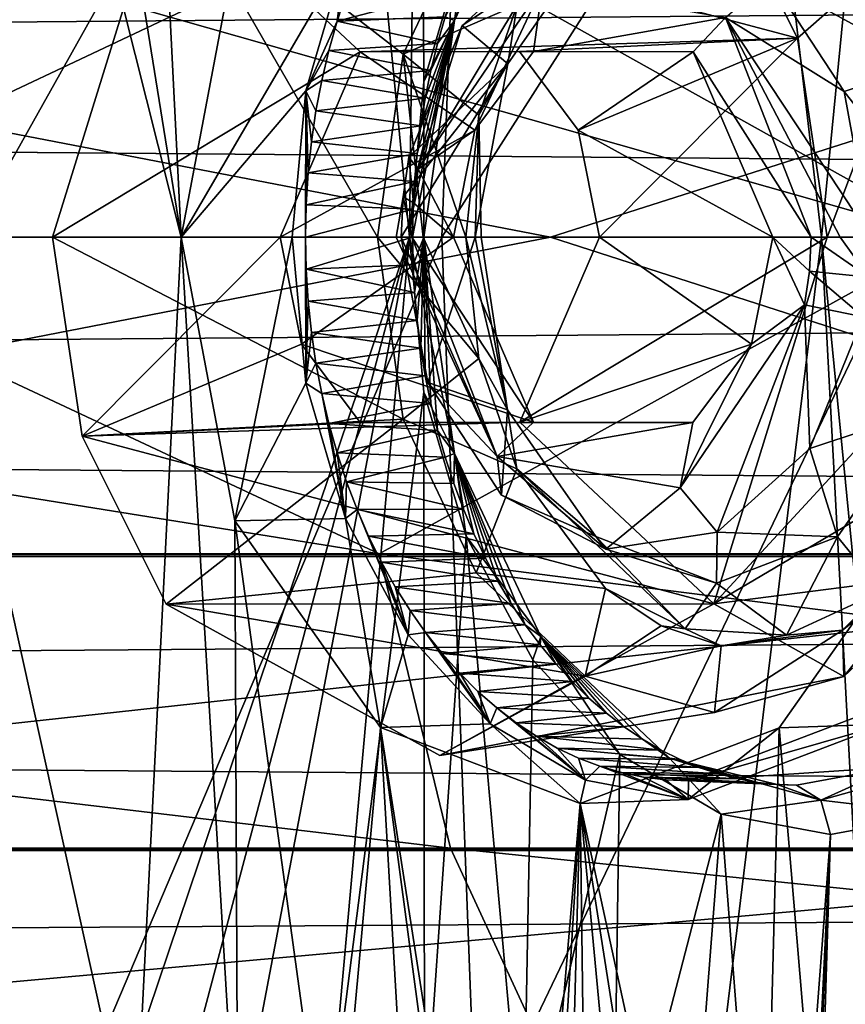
# Model space of a CAD drawing. Header units: metres. Extents: x -150 to 307, y -550 to 84.
# Tile 969 of 1056: x 224.29 to 229.39, y -4.73 to 1.34. Entities that reach past the tile are written whole.
import ezdxf

# ---------------------------------------------------------------- set-up
doc = ezdxf.new("R2010")
doc.units = ezdxf.units.M
doc.layers.add('solid_26006363', color=7, linetype='CONTINUOUS')

msp = doc.modelspace()

# ---------------------------------------------------------------- linework, layer by layer
at = {"layer": 'solid_26006363'}
for points in [[(229.17627, 9.082661, 939.973816), (245.857986, 10.989752, 949.544861), (246.654556, 0, 950.254578)], [(213.810257, 4.600105, 929.285156), (229.17627, 9.082661, 939.973816), (229.99118, 0.000344, 940.69989)], [(229.17627, 9.082661, 939.973816), (246.654556, 0, 950.254578), (229.99118, 0.000344, 940.69989)], [(224.230286, 7.337055, 898.854004), (225.077255, 6.160819, 899.602905), (223.259796, -0.000018, 897.762634)], [(229.914749, 6.914119, 913.89032), (228.546295, 5.90856, 912.357605), (229.238007, 0, 912.97998)], [(229.914856, -6.909317, 913.890198), (229.914749, 6.914119, 913.89032), (229.238007, 0, 912.97998)], [(224.238312, 6.264378, 938.46405), (223.972641, -0.000015, 938.350342), (227.108017, 5.591519, 940.504272)], [(223.722183, 6.209032, 901.49292), (223.733307, -0.000007, 901.369812), (225.28804, -0.000015, 902.874573)], [(224.344742, 5.8518, 902.07666), (223.722183, 6.209032, 901.49292), (225.28804, -0.000015, 902.874573)], [(225.077255, 6.160819, 899.602905), (226.152863, 5.593575, 900.614197), (223.259796, -0.000018, 897.762634)], [(229.515717, 6.044899, 911.202515), (230.240738, 0, 911.854553), (228.546295, 5.90856, 912.357605)], [(228.546295, 5.90856, 912.357605), (230.240738, 0, 911.854553), (229.238007, 0, 912.97998)], [(225.000305, 5.73154, 902.708008), (224.344742, 5.8518, 902.07666), (225.28804, -0.000015, 902.874573)], [(225.000305, 5.73154, 902.708008), (225.28804, -0.000015, 902.874573), (225.619446, 1.750922, 903.210388)], [(226.152863, 5.593575, 900.614197), (226.695984, -0.000042, 901.034546), (223.259796, -0.000018, 897.762634)], [(223.972641, -0.000015, 938.350342), (226.896927, -0.000014, 940.41864), (227.108017, 5.591519, 940.504272)], [(226.152863, 5.593575, 900.614197), (226.760483, 5.565381, 901.204346), (226.695984, -0.000042, 901.034546)], [(227.108017, 5.591519, 940.504272), (226.896927, -0.000014, 940.41864), (229.988724, 4.851547, 942.504456)], [(226.760483, 5.565381, 901.204346), (226.785721, 0.957894, 901.125366), (226.695984, -0.000042, 901.034546)], [(226.760483, 5.565381, 901.204346), (227.045792, 1.84663, 901.38855), (226.785721, 0.957894, 901.125366)], [(226.896927, -0.000014, 940.41864), (229.785004, -0.000012, 942.414307), (229.988724, 4.851547, 942.504456)], [(213.810257, 4.600105, 929.285156), (229.99118, 0.000344, 940.69989), (214.22731, 0.000173, 929.656738)], [(226.973328, 1.335431, 901.416992), (227.045792, 1.84663, 901.38855), (227.457581, 2.60817, 901.805359)], [(227.50563, 2.464971, 901.959595), (226.973328, 1.335431, 901.416992), (227.457581, 2.60817, 901.805359)], [(226.915985, 1.359338, 901.648071), (226.973328, 1.335431, 901.416992), (227.50563, 2.464971, 901.959595)], [(226.391266, 1.14332, 905.863953), (225.194397, 2.262602, 904.797607), (224.494659, 0, 904.174133)], [(226.498383, 0, 902.350891), (224.494659, 0, 904.174133), (225.194397, 2.262602, 904.797607)], [(229.090118, 1.227835, 908.268555), (228.571991, 2.264329, 907.806946), (225.194397, 2.262602, 904.797607)], [(226.391266, 1.14332, 905.863953), (229.090118, 1.227835, 908.268555), (225.194397, 2.262602, 904.797607)], [(226.65831, 1.127387, 902.510071), (226.498383, 0, 902.350891), (225.194397, 2.262602, 904.797607)], [(227.10907, 2.075462, 902.958679), (226.65831, 1.127387, 902.510071), (225.194397, 2.262602, 904.797607)], [(230.053757, 2.072492, 905.892517), (228.571991, 2.264329, 907.806946), (229.090118, 1.227835, 908.268555)], [(227.360672, 1.4336, 902.678162), (226.65831, 1.127387, 902.510071), (227.10907, 2.075462, 902.958679)], [(230.053757, 2.072492, 905.892517), (229.090118, 1.227835, 908.268555), (229.27301, 0, 908.431519)], [(230.053757, 2.072492, 905.892517), (229.27301, 0, 908.431519), (230.661591, 0, 906.499084)], [(51.326496, 1.972128, 672.819702), (286.751587, 0, -98.190849), (51.055336, 0, 672.736816)], [(51.326496, 1.972128, 672.819702), (287.022736, 1.972128, -98.107941), (286.751587, 0, -98.190849)], [(64.172447, 1.972128, 676.747131), (64.443604, 0, 676.830017), (299.873505, 1.954857, -94.17907)], [(64.443604, 0, 676.830017), (300.139832, 0, -94.097641), (299.873505, 1.954857, -94.17907)], [(217.42778, 1.954857, -281.474823), (227.565887, 0, -276.501038), (210.262085, 0, -284.97406)], [(211.64624, 1.972128, -269.344177), (222.338913, 0, -263.353485), (226.512878, 1.972128, -261.144348)], [(217.42778, 1.954857, -281.474823), (233.68869, 1.954857, -272.505981), (227.565887, 0, -276.501038)], [(226.512878, 1.972128, -261.144348), (222.338913, 0, -263.353485), (230.041199, 0, -258.500671)], [(226.512878, 1.972128, -261.144348), (230.041199, 0, -258.500671), (237.419113, 0, -253.167572)], [(226.512878, 1.972128, -261.144348), (237.419113, 0, -253.167572), (240.305222, 1.972128, -251.243607)], [(233.68869, 1.954857, -272.505981), (243.701553, 0, -265.97229), (227.565887, 0, -276.501038)], [(226.973328, 1.335431, 901.416992), (226.785721, 0.957894, 901.125366), (227.045792, 1.84663, 901.38855)], [(227.021011, 1.304842, 903.965942), (227.302719, 1.06904, 902.972046), (227.848297, 1.850123, 903.535278)], [(227.593353, 1.821631, 904.475891), (227.021011, 1.304842, 903.965942), (227.848297, 1.850123, 903.535278)], [(227.848297, 1.850123, 903.535278), (227.302719, 1.06904, 902.972046), (227.360672, 1.4336, 902.678162)], [(228.923172, 1.592131, 905.660706), (229.338287, 1.848168, 905.075684), (229.881805, 1.066027, 905.638672)], [(229.881805, 1.066027, 905.638672), (229.338287, 1.848168, 905.075684), (229.951416, 1.845834, 905.30249)], [(226.750549, 0.41823, 904.030823), (227.021011, 1.304842, 903.965942), (227.593353, 1.821631, 904.475891)], [(226.750549, 0.41823, 904.030823), (227.593353, 1.821631, 904.475891), (227.517044, 1.548474, 904.713745)], [(226.301727, 1.73765, 902.478638), (225.619446, 1.750922, 903.210388), (225.28804, -0.000015, 902.874573)], [(226.301727, 1.73765, 902.478638), (225.28804, -0.000015, 902.874573), (226.057114, 0.90134, 902.230896)], [(226.301727, 1.73765, 902.478638), (226.057114, 0.90134, 902.230896), (226.249573, 1.332511, 902.423035)], [(226.301727, 1.73765, 902.478638), (226.249573, 1.332511, 902.423035), (226.307877, 1.509841, 902.482117)], [(228.645996, 1.353939, 905.719604), (228.923172, 1.592131, 905.660706), (229.379013, 0.897899, 906.066833)], [(229.379013, 0.897899, 906.066833), (228.923172, 1.592131, 905.660706), (229.881805, 1.066027, 905.638672)], [(226.249573, 1.332511, 902.423035), (226.915985, 1.359338, 901.648071), (226.969315, 1.521031, 901.702637)], [(226.249573, 1.332511, 902.423035), (226.969315, 1.521031, 901.702637), (226.307877, 1.509841, 902.482117)], [(227.099854, 0.660108, 904.342041), (226.750549, 0.41823, 904.030823), (227.517044, 1.548474, 904.713745)], [(227.46167, 1.144021, 904.664429), (227.099854, 0.660108, 904.342041), (227.517044, 1.548474, 904.713745)], [(227.46167, 1.144021, 904.664429), (227.517044, 1.548474, 904.713745), (228.645996, 1.353939, 905.719604)], [(227.360672, 1.4336, 902.678162), (227.124374, 0.751344, 902.438965), (226.65831, 1.127387, 902.510071)], [(227.302719, 1.06904, 902.972046), (227.124374, 0.751344, 902.438965), (227.360672, 1.4336, 902.678162)], [(226.249573, 1.332511, 902.423035), (226.868851, 1.194365, 901.599792), (226.915985, 1.359338, 901.648071)], [(226.915985, 1.359338, 901.648071), (226.868851, 1.194365, 901.599792), (226.973328, 1.335431, 901.416992)], [(228.445892, 1.14332, 905.541321), (227.46167, 1.144021, 904.664429), (228.645996, 1.353939, 905.719604)], [(228.445892, 1.14332, 905.541321), (228.645996, 1.353939, 905.719604), (229.173935, 0, 906.190002)], [(228.645996, 1.353939, 905.719604), (229.379013, 0.897899, 906.066833), (229.543381, 0, 906.213257)], [(228.645996, 1.353939, 905.719604), (229.543381, 0, 906.213257), (229.354645, 0, 906.265442)], [(228.645996, 1.353939, 905.719604), (229.354645, 0, 906.265442), (229.173935, 0, 906.190002)], [(226.057114, 0.90134, 902.230896), (226.19838, 1.150334, 902.371155), (226.249573, 1.332511, 902.423035)], [(226.19838, 1.150334, 902.371155), (226.868851, 1.194365, 901.599792), (226.249573, 1.332511, 902.423035)], [(227.021011, 1.304842, 903.965942), (226.692062, 0.492081, 903.672852), (227.302719, 1.06904, 902.972046)], [(226.750549, 0.41823, 904.030823), (226.692062, 0.492081, 903.672852), (227.021011, 1.304842, 903.965942)], [(226.715942, 0.000003, 901.443176), (226.785782, 0.000001, 901.225098), (226.973328, 1.335431, 901.416992)], [(226.718872, 0.171531, 901.446289), (226.715942, 0.000003, 901.443176), (226.973328, 1.335431, 901.416992)], [(226.72818, 0.343515, 901.455811), (226.718872, 0.171531, 901.446289), (226.973328, 1.335431, 901.416992)], [(226.743698, 0.515496, 901.47168), (226.72818, 0.343515, 901.455811), (226.973328, 1.335431, 901.416992)], [(226.765472, 0.687007, 901.494019), (226.743698, 0.515496, 901.47168), (226.973328, 1.335431, 901.416992)], [(226.793564, 0.857568, 901.522766), (226.765472, 0.687007, 901.494019), (226.973328, 1.335431, 901.416992)], [(226.973328, 1.335431, 901.416992), (226.785782, 0.000001, 901.225098), (226.785721, 0.957894, 901.125366)], [(226.828018, 1.026856, 901.558044), (226.793564, 0.857568, 901.522766), (226.973328, 1.335431, 901.416992)], [(226.868851, 1.194365, 901.599792), (226.828018, 1.026856, 901.558044), (226.973328, 1.335431, 901.416992)], [(226.391266, 1.14332, 905.863953), (227.375504, 1.144021, 906.740906), (229.090118, 1.227835, 908.268555)], [(227.375504, 1.144021, 906.740906), (227.73732, 0.660108, 907.063232), (229.090118, 1.227835, 908.268555)], [(227.73732, 0.660108, 907.063232), (227.8694, 0, 907.180908), (229.090118, 1.227835, 908.268555)], [(227.8694, 0, 907.180908), (229.27301, 0, 908.431519), (229.090118, 1.227835, 908.268555)], [(226.19838, 1.150334, 902.371155), (226.828018, 1.026856, 901.558044), (226.868851, 1.194365, 901.599792)], [(225.89827, 0, 905.424744), (226.391266, 1.14332, 905.863953), (224.494659, 0, 904.174133)], [(227.099854, 0.660108, 904.342041), (226.391266, 1.14332, 905.863953), (225.89827, 0, 905.424744)], [(226.057114, 0.90134, 902.230896), (226.154831, 0.965034, 902.327087), (226.19838, 1.150334, 902.371155)], [(226.154831, 0.965034, 902.327087), (226.828018, 1.026856, 901.558044), (226.19838, 1.150334, 902.371155)], [(227.46167, 1.144021, 904.664429), (227.375504, 1.144021, 906.740906), (226.391266, 1.14332, 905.863953)], [(227.46167, 1.144021, 904.664429), (226.391266, 1.14332, 905.863953), (227.099854, 0.660108, 904.342041)], [(226.78009, 0, 902.246948), (226.498383, 0, 902.350891), (226.65831, 1.127387, 902.510071)], [(227.043716, 0, 902.357361), (226.78009, 0, 902.246948), (226.65831, 1.127387, 902.510071)], [(227.124374, 0.751344, 902.438965), (227.043716, 0, 902.357361), (226.65831, 1.127387, 902.510071)], [(228.445892, 1.14332, 905.541321), (227.73732, 0.660108, 907.063232), (227.375504, 1.144021, 906.740906)], [(228.445892, 1.14332, 905.541321), (227.375504, 1.144021, 906.740906), (227.46167, 1.144021, 904.664429)], [(228.938889, 0, 905.980591), (227.73732, 0.660108, 907.063232), (228.445892, 1.14332, 905.541321)], [(228.938889, 0, 905.980591), (228.445892, 1.14332, 905.541321), (229.173935, 0, 906.190002)], [(226.644714, 0, 903.630676), (227.10257, 0, 902.765503), (227.302719, 1.06904, 902.972046)], [(226.656601, 0.248075, 903.641235), (226.644714, 0, 903.630676), (227.302719, 1.06904, 902.972046)], [(226.692062, 0.492081, 903.672852), (226.656601, 0.248075, 903.641235), (227.302719, 1.06904, 902.972046)], [(227.302719, 1.06904, 902.972046), (227.10257, 0, 902.765503), (227.124374, 0.751344, 902.438965)], [(229.379013, 0.897899, 906.066833), (229.881805, 1.066027, 905.638672), (230.080307, 0, 905.844421)], [(226.154831, 0.965034, 902.327087), (226.793564, 0.857568, 901.522766), (226.828018, 1.026856, 901.558044)], [(226.057114, 0.90134, 902.230896), (226.1194, 0.777981, 902.291199), (226.154831, 0.965034, 902.327087)], [(226.1194, 0.777981, 902.291199), (226.793564, 0.857568, 901.522766), (226.154831, 0.965034, 902.327087)], [(226.785782, 0.000001, 901.225098), (226.695984, -0.000042, 901.034546), (226.785721, 0.957894, 901.125366)], [(226.057114, 0.90134, 902.230896), (225.28804, -0.000015, 902.874573), (225.972717, 0, 902.145447)], [(226.057114, 0.90134, 902.230896), (225.972717, 0, 902.145447), (226.054535, 0.000001, 902.225525)], [(226.057114, 0.90134, 902.230896), (226.054535, 0.000001, 902.225525), (226.059265, 0.199112, 902.230286)], [(226.057114, 0.90134, 902.230896), (226.091705, 0.588113, 902.263184), (226.1194, 0.777981, 902.291199)], [(226.057114, 0.90134, 902.230896), (226.071671, 0.395153, 902.242859), (226.091705, 0.588113, 902.263184)], [(226.057114, 0.90134, 902.230896), (226.059265, 0.199112, 902.230286), (226.071671, 0.395153, 902.242859)], [(226.1194, 0.777981, 902.291199), (226.765472, 0.687007, 901.494019), (226.793564, 0.857568, 901.522766)], [(229.543381, 0, 906.213257), (229.379013, 0.897899, 906.066833), (230.080307, 0, 905.844421)], [(226.091705, 0.588113, 902.263184), (226.765472, 0.687007, 901.494019), (226.1194, 0.777981, 902.291199)], [(227.138901, 0, 902.546997), (227.043716, 0, 902.357361), (227.124374, 0.751344, 902.438965)], [(227.138901, 0, 902.546997), (227.124374, 0.751344, 902.438965), (227.10257, 0, 902.765503)], [(226.091705, 0.588113, 902.263184), (226.743698, 0.515496, 901.47168), (226.765472, 0.687007, 901.494019)], [(227.099854, 0.660108, 904.342041), (225.89827, 0, 905.424744), (226.967758, 0, 904.224365)], [(227.099854, 0.660108, 904.342041), (226.967758, 0, 904.224365), (226.750549, 0.41823, 904.030823)], [(228.938889, 0, 905.980591), (227.8694, 0, 907.180908), (227.73732, 0.660108, 907.063232)], [(226.071671, 0.395153, 902.242859), (226.743698, 0.515496, 901.47168), (226.091705, 0.588113, 902.263184)], [(226.071671, 0.395153, 902.242859), (226.72818, 0.343515, 901.455811), (226.743698, 0.515496, 901.47168)], [(226.720413, 0.210844, 904.003967), (226.656601, 0.248075, 903.641235), (226.692062, 0.492081, 903.672852)], [(226.720413, 0.210844, 904.003967), (226.692062, 0.492081, 903.672852), (226.750549, 0.41823, 904.030823)], [(226.059265, 0.199112, 902.230286), (226.72818, 0.343515, 901.455811), (226.071671, 0.395153, 902.242859)], [(226.967758, 0, 904.224365), (226.720413, 0.210844, 904.003967), (226.750549, 0.41823, 904.030823)], [(226.059265, 0.199112, 902.230286), (226.718872, 0.171531, 901.446289), (226.72818, 0.343515, 901.455811)], [(226.614624, 0, 903.824158), (226.644714, 0, 903.630676), (226.656601, 0.248075, 903.641235)], [(226.614624, 0, 903.824158), (226.656601, 0.248075, 903.641235), (226.710312, 0, 903.994995)], [(226.720413, 0.210844, 904.003967), (226.710312, 0, 903.994995), (226.656601, 0.248075, 903.641235)], [(226.059265, 0.199112, 902.230286), (226.054535, 0.000001, 902.225525), (226.718872, 0.171531, 901.446289)], [(226.967758, 0, 904.224365), (226.710312, 0, 903.994995), (226.720413, 0.210844, 904.003967)], [(226.054535, 0.000001, 902.225525), (226.715942, 0.000003, 901.443176), (226.718872, 0.171531, 901.446289)], [(213.810318, -4.599802, 929.285156), (214.22731, 0.000173, 929.656738), (229.176407, -9.081716, 939.973938)], [(214.22731, 0.000173, 929.656738), (229.99118, 0.000344, 940.69989), (229.176407, -9.081716, 939.973938)], [(225.89827, 0, 905.424744), (224.494659, 0, 904.174133), (224.677567, -1.227835, 904.337097)], [(226.498383, 0, 902.350891), (226.657425, -1.124446, 902.509216), (224.494659, 0, 904.174133)], [(226.030365, -0.660108, 905.542419), (225.89827, 0, 905.424744), (224.677567, -1.227835, 904.337097)], [(225.972717, 0, 902.145447), (225.28804, -0.000015, 902.874573), (225.6194, -1.750827, 903.210327)], [(225.972717, 0, 902.145447), (225.6194, -1.750827, 903.210327), (226.057129, -0.901404, 902.230896)], [(226.967758, 0, 904.224365), (225.89827, 0, 905.424744), (226.030365, -0.660108, 905.542419)], [(225.972717, 0, 902.145447), (226.057129, -0.901404, 902.230896), (226.054535, 0.000001, 902.225525)], [(227.460754, -1.14332, 904.663635), (226.967758, 0, 904.224365), (226.030365, -0.660108, 905.542419)], [(226.059265, -0.199106, 902.230286), (226.715942, 0.000003, 901.443176), (226.054535, 0.000001, 902.225525)], [(226.057129, -0.901404, 902.230896), (226.059265, -0.199106, 902.230286), (226.054535, 0.000001, 902.225525)], [(226.059265, -0.199106, 902.230286), (226.718964, -0.171293, 901.446289), (226.715942, 0.000003, 901.443176)], [(227.124298, -0.748901, 902.438965), (226.657425, -1.124446, 902.509216), (226.498383, 0, 902.350891)], [(227.124298, -0.748901, 902.438965), (226.498383, 0, 902.350891), (226.78009, 0, 902.246948)], [(226.614624, 0, 903.824158), (227.238235, -1.353939, 904.465332), (226.644714, 0, 903.630676)], [(226.614624, 0, 903.824158), (226.710312, 0, 903.994995), (227.238235, -1.353939, 904.465332)], [(226.809097, -0.897899, 903.7771), (227.10257, 0, 902.765503), (226.644714, 0, 903.630676)], [(227.238235, -1.353939, 904.465332), (226.809097, -0.897899, 903.7771), (226.644714, 0, 903.630676)], [(226.973526, -1.335707, 901.417175), (226.695984, -0.000042, 901.034546), (226.785782, 0.000001, 901.225098)], [(227.460754, -1.14332, 904.663635), (227.238235, -1.353939, 904.465332), (226.710312, 0, 903.994995)], [(227.460754, -1.14332, 904.663635), (226.710312, 0, 903.994995), (226.967758, 0, 904.224365)], [(226.718964, -0.171293, 901.446289), (226.785782, 0.000001, 901.225098), (226.715942, 0.000003, 901.443176)], [(226.718964, -0.171293, 901.446289), (226.728256, -0.343097, 901.45575), (226.785782, 0.000001, 901.225098)], [(226.728256, -0.343097, 901.45575), (226.743759, -0.514952, 901.471619), (226.785782, 0.000001, 901.225098)], [(226.743759, -0.514952, 901.471619), (226.765518, -0.68639, 901.493835), (226.785782, 0.000001, 901.225098)], [(226.765518, -0.68639, 901.493835), (226.793594, -0.856931, 901.522583), (226.785782, 0.000001, 901.225098)], [(226.868881, -1.193928, 901.599609), (226.973526, -1.335707, 901.417175), (226.785782, 0.000001, 901.225098)], [(226.828033, -1.02628, 901.5578), (226.868881, -1.193928, 901.599609), (226.785782, 0.000001, 901.225098)], [(226.793594, -0.856931, 901.522583), (226.828033, -1.02628, 901.5578), (226.785782, 0.000001, 901.225098)], [(226.809097, -0.897899, 903.7771), (227.301453, -1.065921, 902.970764), (227.10257, 0, 902.765503)], [(227.138901, 0, 902.546997), (227.10257, 0, 902.765503), (227.301453, -1.065921, 902.970764)], [(227.376404, -1.14332, 906.741699), (228.573273, -2.262602, 907.808044), (229.27301, 0, 908.431519)], [(227.376404, -1.14332, 906.741699), (229.27301, 0, 908.431519), (227.8694, 0, 907.180908)], [(228.806793, -0.660108, 905.862915), (227.376404, -1.14332, 906.741699), (227.8694, 0, 907.180908)], [(228.806793, -0.660108, 905.862915), (227.8694, 0, 907.180908), (228.938889, 0, 905.980591)], [(228.487137, -6.149173, 912.304565), (229.238007, 0, 912.97998), (229.552765, -5.892541, 911.235779)], [(229.914856, -6.909317, 913.890198), (229.238007, 0, 912.97998), (228.487137, -6.149173, 912.304565)], [(230.661591, 0, 906.499084), (229.27301, 0, 908.431519), (228.573273, -2.262602, 907.808044)], [(230.502151, -1.126374, 906.340027), (230.661591, 0, 906.499084), (228.573273, -2.262602, 907.808044)], [(228.806793, -0.660108, 905.862915), (228.938889, 0, 905.980591), (229.133698, -0.41823, 906.154175)], [(228.938889, 0, 905.980591), (229.163834, -0.210844, 906.180969), (229.133698, -0.41823, 906.154175)], [(228.938889, 0, 905.980591), (229.173935, 0, 906.190002), (229.163834, -0.210844, 906.180969)], [(229.163834, -0.210844, 906.180969), (229.173935, 0, 906.190002), (229.531494, -0.248075, 906.202698)], [(229.173935, 0, 906.190002), (229.354645, 0, 906.265442), (229.531494, -0.248075, 906.202698)], [(229.176407, -9.081716, 939.973938), (229.99118, 0.000344, 940.69989), (245.823288, -11.224192, 949.513977)], [(229.238007, 0, 912.97998), (230.240738, 0, 911.854553), (229.552765, -5.892541, 911.235779)], [(229.354645, 0, 906.265442), (229.543381, 0, 906.213257), (229.531494, -0.248075, 906.202698)], [(51.055336, 0, 672.736816), (286.751587, 0, -98.190849), (287.017914, -1.954857, -98.109421)], [(51.326496, -1.972128, 672.819702), (51.055336, 0, 672.736816), (287.017914, -1.954857, -98.109421)], [(64.172447, -1.972128, 676.747131), (299.868683, -1.972128, -94.180542), (300.139832, 0, -94.097641)], [(64.443604, 0, 676.830017), (64.172447, -1.972128, 676.747131), (300.139832, 0, -94.097641)], [(210.262085, 0, -284.97406), (227.565887, 0, -276.501038), (217.425598, -1.972128, -281.470245)], [(211.644073, -1.954857, -269.33963), (226.510178, -1.954857, -261.140106), (214.343445, 0, -267.70639)], [(226.510178, -1.954857, -261.140106), (222.338913, 0, -263.353485), (214.343445, 0, -267.70639)], [(227.565887, 0, -276.501038), (233.685989, -1.972128, -272.501709), (217.425598, -1.972128, -281.470245)], [(226.510178, -1.954857, -261.140106), (230.041199, 0, -258.500671), (222.338913, 0, -263.353485)], [(224.221008, -7.348342, 898.845764), (223.259796, -0.000018, 897.762634), (226.695984, -0.000042, 901.034546)], [(225.000305, -5.73154, 902.708008), (225.28804, -0.000015, 902.874573), (223.733307, -0.000007, 901.369812)], [(223.74588, -6.189943, 901.514771), (225.000305, -5.73154, 902.708008), (223.733307, -0.000007, 901.369812)], [(224.238312, -6.264488, 938.46405), (226.896927, -0.000014, 940.41864), (223.972641, -0.000015, 938.350342)], [(225.058456, -6.172738, 899.585449), (224.221008, -7.348342, 898.845764), (226.695984, -0.000042, 901.034546)], [(224.238312, -6.264488, 938.46405), (227.108032, -5.591619, 940.504272), (226.896927, -0.000014, 940.41864)], [(226.657425, -1.124446, 902.509216), (224.677567, -1.227835, 904.337097), (224.494659, 0, 904.174133)], [(225.637711, -5.847881, 903.337097), (225.28804, -0.000015, 902.874573), (225.000305, -5.73154, 902.708008)], [(225.596069, -5.796744, 900.084839), (225.058456, -6.172738, 899.585449), (226.695984, -0.000042, 901.034546)], [(225.637711, -5.847881, 903.337097), (225.6194, -1.750827, 903.210327), (225.28804, -0.000015, 902.874573)], [(226.191589, -5.586728, 900.651489), (225.596069, -5.796744, 900.084839), (226.695984, -0.000042, 901.034546)], [(226.191589, -5.586728, 900.651489), (226.695984, -0.000042, 901.034546), (226.785706, -0.957923, 901.125305)], [(226.510178, -1.954857, -261.140106), (240.302048, -1.954857, -251.2397), (230.041199, 0, -258.500671)], [(226.973526, -1.335707, 901.417175), (226.785706, -0.957923, 901.125305), (226.695984, -0.000042, 901.034546)], [(227.124298, -0.748901, 902.438965), (226.78009, 0, 902.246948), (227.043716, 0, 902.357361)], [(227.108032, -5.591619, 940.504272), (229.785004, -0.000012, 942.414307), (226.896927, -0.000014, 940.41864)], [(227.301453, -1.065921, 902.970764), (227.124298, -0.748901, 902.438965), (227.043716, 0, 902.357361)], [(227.138901, 0, 902.546997), (227.301453, -1.065921, 902.970764), (227.043716, 0, 902.357361)], [(227.108032, -5.591619, 940.504272), (229.988708, -4.851424, 942.504456), (229.785004, -0.000012, 942.414307)], [(227.565887, 0, -276.501038), (243.701553, 0, -265.97229), (233.685989, -1.972128, -272.501709)], [(226.059265, -0.199106, 902.230286), (226.728256, -0.343097, 901.45575), (226.718964, -0.171293, 901.446289)], [(226.057129, -0.901404, 902.230896), (226.071671, -0.395143, 902.242859), (226.059265, -0.199106, 902.230286)], [(226.059265, -0.199106, 902.230286), (226.071671, -0.395143, 902.242859), (226.728256, -0.343097, 901.45575)], [(229.163834, -0.210844, 906.180969), (229.496033, -0.492081, 906.171082), (229.133698, -0.41823, 906.154175)], [(229.163834, -0.210844, 906.180969), (229.531494, -0.248075, 906.202698), (229.496033, -0.492081, 906.171082)], [(226.071671, -0.395143, 902.242859), (226.743759, -0.514952, 901.471619), (226.728256, -0.343097, 901.45575)], [(226.057129, -0.901404, 902.230896), (226.091705, -0.588101, 902.263123), (226.071671, -0.395143, 902.242859)], [(226.071671, -0.395143, 902.242859), (226.091705, -0.588101, 902.263123), (226.743759, -0.514952, 901.471619)], [(228.367203, -1.548474, 905.471191), (229.133698, -0.41823, 906.154175), (228.594742, -1.821631, 905.368103)], [(228.806793, -0.660108, 905.862915), (229.133698, -0.41823, 906.154175), (228.367203, -1.548474, 905.471191)], [(229.133698, -0.41823, 906.154175), (229.167084, -1.304842, 905.877991), (228.594742, -1.821631, 905.368103)], [(229.133698, -0.41823, 906.154175), (229.496033, -0.492081, 906.171082), (229.167084, -1.304842, 905.877991)], [(226.091705, -0.588101, 902.263123), (226.765518, -0.68639, 901.493835), (226.743759, -0.514952, 901.471619)], [(229.167084, -1.304842, 905.877991), (229.496033, -0.492081, 906.171082), (229.880844, -1.068456, 905.637634)], [(226.057129, -0.901404, 902.230896), (226.119385, -0.777968, 902.291199), (226.091705, -0.588101, 902.263123)], [(226.091705, -0.588101, 902.263123), (226.119385, -0.777968, 902.291199), (226.765518, -0.68639, 901.493835)], [(226.392181, -1.144021, 905.864807), (226.030365, -0.660108, 905.542419), (224.677567, -1.227835, 904.337097)], [(227.460754, -1.14332, 904.663635), (226.030365, -0.660108, 905.542419), (226.392181, -1.144021, 905.864807)], [(228.444977, -1.144021, 905.540527), (227.376404, -1.14332, 906.741699), (228.806793, -0.660108, 905.862915)], [(228.444977, -1.144021, 905.540527), (228.806793, -0.660108, 905.862915), (228.367203, -1.548474, 905.471191)], [(226.119385, -0.777968, 902.291199), (226.793594, -0.856931, 901.522583), (226.765518, -0.68639, 901.493835)], [(226.057129, -0.901404, 902.230896), (226.154816, -0.965022, 902.327087), (226.119385, -0.777968, 902.291199)], [(226.119385, -0.777968, 902.291199), (226.154816, -0.965022, 902.327087), (226.793594, -0.856931, 901.522583)], [(227.124298, -0.748901, 902.438965), (227.359177, -1.430678, 902.676636), (226.657425, -1.124446, 902.509216)], [(227.301453, -1.065921, 902.970764), (227.359177, -1.430678, 902.676636), (227.124298, -0.748901, 902.438965)], [(226.057129, -0.901404, 902.230896), (225.6194, -1.750827, 903.210327), (226.301773, -1.737741, 902.478638)], [(226.057129, -0.901404, 902.230896), (226.301773, -1.737741, 902.478638), (226.154816, -0.965022, 902.327087)], [(226.154816, -0.965022, 902.327087), (226.828033, -1.02628, 901.5578), (226.793594, -0.856931, 901.522583)], [(226.809097, -0.897899, 903.7771), (227.264923, -1.592131, 904.183228), (227.301453, -1.065921, 902.970764)], [(227.238235, -1.353939, 904.465332), (227.264923, -1.592131, 904.183228), (226.809097, -0.897899, 903.7771)], [(226.154816, -0.965022, 902.327087), (226.198364, -1.150324, 902.371155), (226.828033, -1.02628, 901.5578)], [(226.301773, -1.737741, 902.478638), (226.198364, -1.150324, 902.371155), (226.154816, -0.965022, 902.327087)], [(226.789978, -5.568526, 901.233276), (226.191589, -5.586728, 900.651489), (226.785706, -0.957923, 901.125305)], [(226.789978, -5.568526, 901.233276), (226.785706, -0.957923, 901.125305), (227.045761, -1.846653, 901.38855)], [(226.973526, -1.335707, 901.417175), (227.045761, -1.846653, 901.38855), (226.785706, -0.957923, 901.125305)], [(228.92836, -18.3787, 904.41925), (231.538284, -1.846836, 905.941406), (231.798233, -0.956543, 906.205505)], [(231.821274, -11.13535, 906.658081), (228.92836, -18.3787, 904.41925), (231.798233, -0.956543, 906.205505)], [(226.198364, -1.150324, 902.371155), (226.868881, -1.193928, 901.599609), (226.828033, -1.02628, 901.5578)], [(227.264923, -1.592131, 904.183228), (227.846176, -1.848362, 903.533081), (227.301453, -1.065921, 902.970764)], [(227.301453, -1.065921, 902.970764), (227.846176, -1.848362, 903.533081), (227.359177, -1.430678, 902.676636)], [(229.167084, -1.304842, 905.877991), (229.880844, -1.068456, 905.637634), (229.336487, -1.849653, 905.073853)], [(229.336487, -1.849653, 905.073853), (229.880844, -1.068456, 905.637634), (229.611282, -2.184553, 904.957581)], [(226.657425, -1.124446, 902.509216), (225.195694, -2.264329, 904.798767), (224.677567, -1.227835, 904.337097)], [(227.376404, -1.14332, 906.741699), (224.677567, -1.227835, 904.337097), (228.573273, -2.262602, 907.808044)], [(227.376404, -1.14332, 906.741699), (226.392181, -1.144021, 905.864807), (224.677567, -1.227835, 904.337097)], [(226.657425, -1.124446, 902.509216), (227.1073, -2.072959, 902.95697), (225.195694, -2.264329, 904.798767)], [(226.198364, -1.150324, 902.371155), (226.249557, -1.332506, 902.423035), (226.868881, -1.193928, 901.599609)], [(226.301773, -1.737741, 902.478638), (226.249557, -1.332506, 902.423035), (226.198364, -1.150324, 902.371155)], [(228.444977, -1.144021, 905.540527), (226.392181, -1.144021, 905.864807), (227.376404, -1.14332, 906.741699)], [(227.460754, -1.14332, 904.663635), (226.392181, -1.144021, 905.864807), (228.444977, -1.144021, 905.540527)], [(227.359177, -1.430678, 902.676636), (227.1073, -2.072959, 902.95697), (226.657425, -1.124446, 902.509216)], [(227.460754, -1.14332, 904.663635), (228.444977, -1.144021, 905.540527), (227.238235, -1.353939, 904.465332)], [(228.444977, -1.144021, 905.540527), (228.367203, -1.548474, 905.471191), (227.238235, -1.353939, 904.465332)], [(230.052063, -2.074891, 905.890808), (230.502151, -1.126374, 906.340027), (228.573273, -2.262602, 907.808044)], [(226.249557, -1.332506, 902.423035), (226.916046, -1.359067, 901.647888), (226.868881, -1.193928, 901.599609)], [(226.868881, -1.193928, 901.599609), (226.916046, -1.359067, 901.647888), (226.973526, -1.335707, 901.417175)], [(224.677567, -1.227835, 904.337097), (225.195694, -2.264329, 904.798767), (228.573273, -2.262602, 907.808044)], [(226.249557, -1.332506, 902.423035), (226.307861, -1.509842, 902.482056), (226.916046, -1.359067, 901.647888)], [(226.301773, -1.737741, 902.478638), (226.307861, -1.509842, 902.482056), (226.249557, -1.332506, 902.423035)], [(226.916046, -1.359067, 901.647888), (226.969406, -1.520911, 901.702515), (226.973526, -1.335707, 901.417175)], [(226.969406, -1.520911, 901.702515), (227.028748, -1.6787, 901.763245), (226.973526, -1.335707, 901.417175)], [(226.973526, -1.335707, 901.417175), (227.505997, -2.46521, 901.960022), (227.045761, -1.846653, 901.38855)], [(227.410599, -2.392573, 902.154175), (227.505997, -2.46521, 901.960022), (226.973526, -1.335707, 901.417175)], [(227.3237, -2.261673, 902.065186), (227.410599, -2.392573, 902.154175), (226.973526, -1.335707, 901.417175)], [(227.24173, -2.124238, 901.981323), (227.3237, -2.261673, 902.065186), (226.973526, -1.335707, 901.417175)], [(227.16507, -1.980843, 901.902832), (227.24173, -2.124238, 901.981323), (226.973526, -1.335707, 901.417175)], [(227.093994, -1.83211, 901.830017), (227.16507, -1.980843, 901.902832), (226.973526, -1.335707, 901.417175)], [(227.028748, -1.6787, 901.763245), (227.093994, -1.83211, 901.830017), (226.973526, -1.335707, 901.417175)], [(228.594742, -1.821631, 905.368103), (229.167084, -1.304842, 905.877991), (229.336487, -1.849653, 905.073853)], [(226.307861, -1.509842, 902.482056), (226.969406, -1.520911, 901.702515), (226.916046, -1.359067, 901.647888)], [(227.238235, -1.353939, 904.465332), (227.908829, -1.925227, 904.756958), (227.264923, -1.592131, 904.183228)], [(227.238235, -1.353939, 904.465332), (228.367203, -1.548474, 905.471191), (227.908829, -1.925227, 904.756958)], [(227.90654, -2.169579, 903.231079), (227.1073, -2.072959, 902.95697), (227.359177, -1.430678, 902.676636)], [(227.90654, -2.169579, 903.231079), (227.359177, -1.430678, 902.676636), (228.397827, -2.418119, 903.728149)], [(227.846176, -1.848362, 903.533081), (228.397827, -2.418119, 903.728149), (227.359177, -1.430678, 902.676636)], [(226.301773, -1.737741, 902.478638), (226.372665, -1.680611, 902.547729), (226.307861, -1.509842, 902.482056)], [(226.307861, -1.509842, 902.482056), (227.028748, -1.6787, 901.763245), (226.969406, -1.520911, 901.702515)], [(226.307861, -1.509842, 902.482056), (226.372665, -1.680611, 902.547729), (227.028748, -1.6787, 901.763245)], [(228.367203, -1.548474, 905.471191), (228.594742, -1.821631, 905.368103), (227.908829, -1.925227, 904.756958)], [(227.264923, -1.592131, 904.183228), (227.908829, -1.925227, 904.756958), (227.846176, -1.848362, 903.533081)], [(226.301773, -1.737741, 902.478638), (226.689133, -2.45437, 902.871033), (226.372665, -1.680611, 902.547729)], [(226.372665, -1.680611, 902.547729), (227.093994, -1.83211, 901.830017), (227.028748, -1.6787, 901.763245)], [(226.372665, -1.680611, 902.547729), (226.444458, -1.845524, 902.620422), (227.093994, -1.83211, 901.830017)], [(226.689133, -2.45437, 902.871033), (226.444458, -1.845524, 902.620422), (226.372665, -1.680611, 902.547729)], [(226.301773, -1.737741, 902.478638), (225.6194, -1.750827, 903.210327), (226.517441, -3.02726, 904.120605)], [(226.22908, -6.19202, 903.935974), (226.517441, -3.02726, 904.120605), (225.6194, -1.750827, 903.210327)], [(225.637711, -5.847881, 903.337097), (226.22908, -6.19202, 903.935974), (225.6194, -1.750827, 903.210327)], [(226.301773, -1.737741, 902.478638), (226.517441, -3.02726, 904.120605), (226.689133, -2.45437, 902.871033)], [(229.875259, -1.752776, 907.529175), (228.977768, -3.028377, 906.616943), (229.653046, -11.072592, 907.717468)], [(229.635925, -3.005554, 905.858459), (228.977768, -3.028377, 906.616943), (229.875259, -1.752776, 907.529175)], [(227.908829, -1.925227, 904.756958), (228.594742, -1.821631, 905.368103), (228.591171, -2.135702, 904.302795)], [(228.594742, -1.821631, 905.368103), (229.336487, -1.849653, 905.073853), (228.591171, -2.135702, 904.302795)], [(226.444458, -1.845524, 902.620422), (227.16507, -1.980843, 901.902832), (227.093994, -1.83211, 901.830017)], [(226.444458, -1.845524, 902.620422), (226.523483, -2.005453, 902.7005), (227.16507, -1.980843, 901.902832)], [(226.689133, -2.45437, 902.871033), (226.523483, -2.005453, 902.7005), (226.444458, -1.845524, 902.620422)], [(227.396912, -5.753317, 901.836426), (226.789978, -5.568526, 901.233276), (227.045761, -1.846653, 901.38855)], [(227.396912, -5.753317, 901.836426), (227.045761, -1.846653, 901.38855), (227.457535, -2.608158, 901.805298)], [(227.505997, -2.46521, 901.960022), (227.457535, -2.608158, 901.805298), (227.045761, -1.846653, 901.38855)], [(227.846176, -1.848362, 903.533081), (228.591171, -2.135702, 904.302795), (228.397827, -2.418119, 903.728149)], [(227.908829, -1.925227, 904.756958), (228.591171, -2.135702, 904.302795), (227.846176, -1.848362, 903.533081)], [(228.591171, -2.135702, 904.302795), (229.336487, -1.849653, 905.073853), (229.022614, -2.456526, 904.360962)], [(228.92836, -18.3787, 904.41925), (231.126663, -2.608949, 905.523438), (231.538284, -1.846836, 905.941406)], [(229.336487, -1.849653, 905.073853), (229.611282, -2.184553, 904.957581), (229.022614, -2.456526, 904.360962)], [(230.021484, -1.903972, 905.375549), (229.376602, -2.710829, 905.217346), (229.368759, -2.4262, 904.713257)], [(230.021484, -1.903972, 905.375549), (229.368759, -2.4262, 904.713257), (229.611282, -2.184553, 904.957581)], [(230.021484, -1.903972, 905.375549), (230.052063, -2.074891, 905.890808), (229.376602, -2.710829, 905.217346)], [(51.326496, -1.972128, 672.819702), (287.017914, -1.954857, -98.109421), (287.806, -3.771021, -97.868477)], [(52.118008, -3.784486, 673.061707), (51.326496, -1.972128, 672.819702), (287.806, -3.771021, -97.868477)], [(63.380936, -3.784486, 676.505127), (299.076141, -3.786167, -94.422852), (299.868683, -1.972128, -94.180542)], [(64.172447, -1.972128, 676.747131), (63.380936, -3.784486, 676.505127), (299.868683, -1.972128, -94.180542)], [(226.950241, -3.771021, -261.836853), (226.510178, -1.954857, -261.140106), (211.644073, -1.954857, -269.33963)], [(211.998627, -3.771021, -270.083557), (226.950241, -3.771021, -261.836853), (211.644073, -1.954857, -269.33963)], [(233.685989, -1.972128, -272.501709), (233.243439, -3.786167, -271.800995), (217.069046, -3.786167, -280.722137)], [(217.425598, -1.972128, -281.470245), (233.685989, -1.972128, -272.501709), (217.069046, -3.786167, -280.722137)], [(240.821426, -3.771021, -251.879517), (240.302048, -1.954857, -251.2397), (226.510178, -1.954857, -261.140106)], [(226.950241, -3.771021, -261.836853), (240.821426, -3.771021, -251.879517), (226.510178, -1.954857, -261.140106)], [(226.523483, -2.005453, 902.7005), (227.24173, -2.124238, 901.981323), (227.16507, -1.980843, 901.902832)], [(226.523483, -2.005453, 902.7005), (226.608932, -2.158912, 902.787048), (227.24173, -2.124238, 901.981323)], [(226.689133, -2.45437, 902.871033), (226.608932, -2.158912, 902.787048), (226.523483, -2.005453, 902.7005)], [(227.1073, -2.072959, 902.95697), (227.781311, -2.708905, 903.62793), (225.195694, -2.264329, 904.798767)], [(226.608932, -2.158912, 902.787048), (227.3237, -2.261673, 902.065186), (227.24173, -2.124238, 901.981323)], [(227.90654, -2.169579, 903.231079), (227.781311, -2.708905, 903.62793), (227.1073, -2.072959, 902.95697)], [(229.376602, -2.710829, 905.217346), (230.052063, -2.074891, 905.890808), (228.573273, -2.262602, 907.808044)], [(226.608932, -2.158912, 902.787048), (226.699951, -2.304422, 902.879211), (227.3237, -2.261673, 902.065186)], [(226.689133, -2.45437, 902.871033), (226.699951, -2.304422, 902.879211), (226.608932, -2.158912, 902.787048)], [(228.248535, -2.399136, 903.577637), (227.781311, -2.708905, 903.62793), (227.90654, -2.169579, 903.231079)], [(228.248535, -2.399136, 903.577637), (227.90654, -2.169579, 903.231079), (228.397827, -2.418119, 903.728149)], [(228.591171, -2.135702, 904.302795), (229.022614, -2.456526, 904.360962), (228.397827, -2.418119, 903.728149)], [(229.368759, -2.4262, 904.713257), (229.022614, -2.456526, 904.360962), (229.611282, -2.184553, 904.957581)], [(225.195694, -2.264329, 904.798767), (226.883377, -3.19988, 906.302429), (228.573273, -2.262602, 907.808044)], [(227.781311, -2.708905, 903.62793), (226.883377, -3.19988, 906.302429), (225.195694, -2.264329, 904.798767)], [(226.689133, -2.45437, 902.871033), (226.796066, -2.441011, 902.976563), (226.699951, -2.304422, 902.879211)], [(226.699951, -2.304422, 902.879211), (227.410599, -2.392573, 902.154175), (227.3237, -2.261673, 902.065186)], [(226.699951, -2.304422, 902.879211), (226.796066, -2.441011, 902.976563), (227.410599, -2.392573, 902.154175)], [(229.376602, -2.710829, 905.217346), (228.573273, -2.262602, 907.808044), (226.883377, -3.19988, 906.302429)], [(226.796066, -2.441011, 902.976563), (227.502319, -2.516724, 902.248047), (227.410599, -2.392573, 902.154175)], [(227.410599, -2.392573, 902.154175), (227.502319, -2.516724, 902.248047), (227.505997, -2.46521, 901.960022)], [(228.618713, -2.521812, 903.952759), (227.781311, -2.708905, 903.62793), (228.248535, -2.399136, 903.577637)], [(228.618713, -2.521812, 903.952759), (228.248535, -2.399136, 903.577637), (228.397827, -2.418119, 903.728149)], [(228.618713, -2.521812, 903.952759), (228.397827, -2.418119, 903.728149), (229.022614, -2.456526, 904.360962)], [(229.368759, -2.4262, 904.713257), (229.376602, -2.710829, 905.217346), (228.578064, -2.933782, 904.421509)], [(229.368759, -2.4262, 904.713257), (228.578064, -2.933782, 904.421509), (228.618713, -2.521812, 903.952759)], [(229.368759, -2.4262, 904.713257), (228.618713, -2.521812, 903.952759), (229.022614, -2.456526, 904.360962)], [(226.689133, -2.45437, 902.871033), (226.517441, -3.02726, 904.120605), (227.19339, -3.004536, 903.381836)], [(226.689133, -2.45437, 902.871033), (227.19339, -3.004536, 903.381836), (226.796066, -2.441011, 902.976563)], [(226.796066, -2.441011, 902.976563), (226.898468, -2.570334, 903.080322), (227.502319, -2.516724, 902.248047)], [(227.19339, -3.004536, 903.381836), (226.898468, -2.570334, 903.080322), (226.796066, -2.441011, 902.976563)], [(227.505997, -2.46521, 901.960022), (227.993576, -3.192775, 902.347961), (227.457535, -2.608158, 901.805298)], [(227.502319, -2.516724, 902.248047), (227.598679, -2.633863, 902.34668), (227.505997, -2.46521, 901.960022)], [(227.505997, -2.46521, 901.960022), (228.300323, -3.215601, 902.769958), (227.993576, -3.192775, 902.347961)], [(228.134476, -3.098485, 902.895264), (228.300323, -3.215601, 902.769958), (227.505997, -2.46521, 901.960022)], [(228.021347, -3.022562, 902.779419), (228.134476, -3.098485, 902.895264), (227.505997, -2.46521, 901.960022)], [(227.910934, -2.938028, 902.666382), (228.021347, -3.022562, 902.779419), (227.505997, -2.46521, 901.960022)], [(227.803482, -2.844953, 902.556396), (227.910934, -2.938028, 902.666382), (227.505997, -2.46521, 901.960022)], [(227.699219, -2.743432, 902.449646), (227.803482, -2.844953, 902.556396), (227.505997, -2.46521, 901.960022)], [(227.598679, -2.633863, 902.34668), (227.699219, -2.743432, 902.449646), (227.505997, -2.46521, 901.960022)], [(226.898468, -2.570334, 903.080322), (227.598679, -2.633863, 902.34668), (227.502319, -2.516724, 902.248047)], [(228.618713, -2.521812, 903.952759), (228.578064, -2.933782, 904.421509), (227.781311, -2.708905, 903.62793)], [(226.898468, -2.570334, 903.080322), (227.006454, -2.691702, 903.189697), (227.598679, -2.633863, 902.34668)], [(227.19339, -3.004536, 903.381836), (227.006454, -2.691702, 903.189697), (226.898468, -2.570334, 903.080322)], [(227.396912, -5.753317, 901.836426), (227.457535, -2.608158, 901.805298), (227.993576, -3.192775, 902.347961)], [(228.92836, -18.3787, 904.41925), (230.590988, -3.193463, 904.979858), (231.126663, -2.608949, 905.523438)], [(227.006454, -2.691702, 903.189697), (227.699219, -2.743432, 902.449646), (227.598679, -2.633863, 902.34668)], [(227.781311, -2.708905, 903.62793), (228.578064, -2.933782, 904.421509), (226.883377, -3.19988, 906.302429)], [(228.578064, -2.933782, 904.421509), (229.376602, -2.710829, 905.217346), (226.883377, -3.19988, 906.302429)], [(227.006454, -2.691702, 903.189697), (227.118973, -2.803937, 903.303711), (227.699219, -2.743432, 902.449646)], [(227.19339, -3.004536, 903.381836), (227.118973, -2.803937, 903.303711), (227.006454, -2.691702, 903.189697)], [(227.118973, -2.803937, 903.303711), (227.803482, -2.844953, 902.556396), (227.699219, -2.743432, 902.449646)], [(227.118973, -2.803937, 903.303711), (227.235001, -2.905863, 903.421265), (227.803482, -2.844953, 902.556396)], [(227.19339, -3.004536, 903.381836), (227.235001, -2.905863, 903.421265), (227.118973, -2.803937, 903.303711)], [(227.235001, -2.905863, 903.421265), (227.910934, -2.938028, 902.666382), (227.803482, -2.844953, 902.556396)], [(227.19339, -3.004536, 903.381836), (227.781723, -3.35134, 903.977905), (227.235001, -2.905863, 903.421265)], [(227.235001, -2.905863, 903.421265), (227.355133, -2.997866, 903.542969), (227.910934, -2.938028, 902.666382)], [(227.781723, -3.35134, 903.977905), (227.355133, -2.997866, 903.542969), (227.235001, -2.905863, 903.421265)], [(229.597214, -2.906803, 905.816467), (229.685028, -3.272082, 904.484009), (228.417191, -3.355685, 904.619202)], [(229.597214, -2.906803, 905.816467), (228.417191, -3.355685, 904.619202), (229.635925, -3.005554, 905.858459)], [(227.355133, -2.997866, 903.542969), (228.021347, -3.022562, 902.779419), (227.910934, -2.938028, 902.666382)], [(226.22908, -6.19202, 903.935974), (226.733963, -6.745911, 904.463989), (226.517441, -3.02726, 904.120605)], [(227.19339, -3.004536, 903.381836), (226.517441, -3.02726, 904.120605), (227.748428, -3.495894, 905.368896)], [(227.339783, -8.313493, 905.155151), (227.748428, -3.495894, 905.368896), (226.517441, -3.02726, 904.120605)], [(227.112503, -7.468694, 904.879517), (227.339783, -8.313493, 905.155151), (226.517441, -3.02726, 904.120605)], [(226.733963, -6.745911, 904.463989), (227.112503, -7.468694, 904.879517), (226.517441, -3.02726, 904.120605)], [(227.19339, -3.004536, 903.381836), (227.748428, -3.495894, 905.368896), (227.781723, -3.35134, 903.977905)], [(227.355133, -2.997866, 903.542969), (227.479904, -3.080569, 903.669373), (228.021347, -3.022562, 902.779419)], [(227.781723, -3.35134, 903.977905), (227.479904, -3.080569, 903.669373), (227.355133, -2.997866, 903.542969)], [(227.479904, -3.080569, 903.669373), (228.134476, -3.098485, 902.895264), (228.021347, -3.022562, 902.779419)], [(228.977768, -3.028377, 906.616943), (227.748428, -3.495894, 905.368896), (228.834305, -8.485646, 906.68988)], [(228.415619, -3.469645, 904.620422), (227.748428, -3.495894, 905.368896), (228.977768, -3.028377, 906.616943)], [(228.415619, -3.469645, 904.620422), (228.977768, -3.028377, 906.616943), (229.635925, -3.005554, 905.858459)], [(228.415619, -3.469645, 904.620422), (229.635925, -3.005554, 905.858459), (228.417191, -3.355685, 904.619202)], [(228.977768, -3.028377, 906.616943), (228.834305, -8.485646, 906.68988), (229.653046, -11.072592, 907.717468)], [(227.479904, -3.080569, 903.669373), (228.249878, -3.165552, 903.013428), (228.134476, -3.098485, 902.895264)], [(227.479904, -3.080569, 903.669373), (227.608063, -3.153154, 903.799194), (228.249878, -3.165552, 903.013428)], [(227.781723, -3.35134, 903.977905), (227.608063, -3.153154, 903.799194), (227.479904, -3.080569, 903.669373)], [(227.608063, -3.153154, 903.799194), (228.367035, -3.223591, 903.133423), (228.249878, -3.165552, 903.013428)], [(227.608063, -3.153154, 903.799194), (227.738403, -3.214807, 903.931274), (228.367035, -3.223591, 903.133423)], [(227.781723, -3.35134, 903.977905), (227.738403, -3.214807, 903.931274), (227.608063, -3.153154, 903.799194)], [(228.134476, -3.098485, 902.895264), (228.249878, -3.165552, 903.013428), (228.300323, -3.215601, 902.769958)], [(227.95195, -6.136445, 902.401611), (227.396912, -5.753317, 901.836426), (227.993576, -3.192775, 902.347961)], [(227.738403, -3.214807, 903.931274), (228.485458, -3.272504, 903.2547), (228.367035, -3.223591, 903.133423)], [(227.738403, -3.214807, 903.931274), (227.86998, -3.26489, 904.064636), (228.485458, -3.272504, 903.2547)], [(227.781723, -3.35134, 903.977905), (227.86998, -3.26489, 904.064636), (227.738403, -3.214807, 903.931274)], [(227.95195, -6.136445, 902.401611), (227.993576, -3.192775, 902.347961), (228.619019, -3.561287, 902.981201)], [(228.300323, -3.215601, 902.769958), (228.619019, -3.561287, 902.981201), (227.993576, -3.192775, 902.347961)], [(228.249878, -3.165552, 903.013428), (228.367035, -3.223591, 903.133423), (228.300323, -3.215601, 902.769958)], [(228.300323, -3.215601, 902.769958), (229.233734, -3.474561, 903.722412), (228.619019, -3.561287, 902.981201)], [(228.965317, -3.377852, 903.746155), (229.233734, -3.474561, 903.722412), (228.300323, -3.215601, 902.769958)], [(228.845032, -3.364925, 903.622925), (228.965317, -3.377852, 903.746155), (228.300323, -3.215601, 902.769958)], [(228.724747, -3.343107, 903.499756), (228.845032, -3.364925, 903.622925), (228.300323, -3.215601, 902.769958)], [(228.604767, -3.312318, 903.376892), (228.724747, -3.343107, 903.499756), (228.300323, -3.215601, 902.769958)], [(228.485458, -3.272504, 903.2547), (228.604767, -3.312318, 903.376892), (228.300323, -3.215601, 902.769958)], [(228.367035, -3.223591, 903.133423), (228.485458, -3.272504, 903.2547), (228.300323, -3.215601, 902.769958)], [(228.92836, -18.3787, 904.41925), (229.966187, -3.561569, 904.34613), (230.590988, -3.193463, 904.979858)], [(229.233734, -3.474561, 903.722412), (230.170441, -3.212914, 904.66925), (229.966187, -3.561569, 904.34613)], [(229.685028, -3.272082, 904.484009), (230.170441, -3.212914, 904.66925), (229.233734, -3.474561, 903.722412)], [(227.781723, -3.35134, 903.977905), (228.415619, -3.469645, 904.620422), (227.86998, -3.26489, 904.064636)], [(227.86998, -3.26489, 904.064636), (228.604767, -3.312318, 903.376892), (228.485458, -3.272504, 903.2547)], [(227.86998, -3.26489, 904.064636), (228.00354, -3.303925, 904.199951), (228.604767, -3.312318, 903.376892)], [(228.415619, -3.469645, 904.620422), (228.00354, -3.303925, 904.199951), (227.86998, -3.26489, 904.064636)], [(228.417191, -3.355685, 904.619202), (229.685028, -3.272082, 904.484009), (229.085251, -3.382213, 903.86908)], [(229.085251, -3.382213, 903.86908), (229.685028, -3.272082, 904.484009), (229.233734, -3.474561, 903.722412)], [(228.00354, -3.303925, 904.199951), (228.724747, -3.343107, 903.499756), (228.604767, -3.312318, 903.376892)], [(228.00354, -3.303925, 904.199951), (228.139252, -3.332059, 904.337524), (228.724747, -3.343107, 903.499756)], [(228.415619, -3.469645, 904.620422), (228.139252, -3.332059, 904.337524), (228.00354, -3.303925, 904.199951)], [(228.139252, -3.332059, 904.337524), (228.845032, -3.364925, 903.622925), (228.724747, -3.343107, 903.499756)], [(228.139252, -3.332059, 904.337524), (228.27713, -3.349304, 904.477295), (228.845032, -3.364925, 903.622925)], [(228.415619, -3.469645, 904.620422), (228.27713, -3.349304, 904.477295), (228.139252, -3.332059, 904.337524)], [(227.781723, -3.35134, 903.977905), (227.748428, -3.495894, 905.368896), (228.415619, -3.469645, 904.620422)], [(228.27713, -3.349304, 904.477295), (228.965317, -3.377852, 903.746155), (228.845032, -3.364925, 903.622925)], [(228.27713, -3.349304, 904.477295), (228.417191, -3.355685, 904.619202), (228.965317, -3.377852, 903.746155)], [(228.415619, -3.469645, 904.620422), (228.417191, -3.355685, 904.619202), (228.27713, -3.349304, 904.477295)], [(228.417191, -3.355685, 904.619202), (229.085251, -3.382213, 903.86908), (228.965317, -3.377852, 903.746155)], [(228.965317, -3.377852, 903.746155), (229.085251, -3.382213, 903.86908), (229.233734, -3.474561, 903.722412)], [(227.339783, -8.313493, 905.155151), (227.399002, -9.233517, 905.271606), (227.748428, -3.495894, 905.368896)], [(227.399002, -9.233517, 905.271606), (227.498505, -12.800795, 905.647888), (227.748428, -3.495894, 905.368896)], [(227.748428, -3.495894, 905.368896), (227.498505, -12.800795, 905.647888), (227.842911, -10.669007, 905.821655)], [(227.748428, -3.495894, 905.368896), (228.520599, -8.403996, 906.362244), (228.834305, -8.485646, 906.68988)], [(227.748428, -3.495894, 905.368896), (228.204636, -8.322008, 906.033813), (228.520599, -8.403996, 906.362244)], [(227.748428, -3.495894, 905.368896), (227.842911, -10.669007, 905.821655), (228.204636, -8.322008, 906.033813)], [(229.233734, -3.474561, 903.722412), (229.29303, -3.68696, 903.663879), (228.619019, -3.561287, 902.981201)], [(229.233734, -3.474561, 903.722412), (229.966187, -3.561569, 904.34613), (229.29303, -3.68696, 903.663879)], [(227.95195, -6.136445, 902.401611), (228.619019, -3.561287, 902.981201), (228.38176, -6.633494, 902.852112)], [(228.964645, -8.02634, 903.508301), (228.38176, -6.633494, 902.852112), (228.619019, -3.561287, 902.981201)], [(228.964645, -8.02634, 903.508301), (228.619019, -3.561287, 902.981201), (229.29303, -3.68696, 903.663879)], [(228.855316, -18.122616, 904.313171), (229.29303, -3.68696, 903.663879), (229.966187, -3.561569, 904.34613)], [(228.92836, -18.3787, 904.41925), (228.855316, -18.122616, 904.313171), (229.966187, -3.561569, 904.34613)], [(228.855316, -18.122616, 904.313171), (228.608566, -17.619469, 904.00238), (229.29303, -3.68696, 903.663879)], [(229.045258, -9.680826, 903.691284), (229.29303, -3.68696, 903.663879), (228.608566, -17.619469, 904.00238)], [(229.045258, -9.680826, 903.691284), (228.964645, -8.02634, 903.508301), (229.29303, -3.68696, 903.663879)], [(52.118008, -3.784486, 673.061707), (287.806, -3.771021, -97.868477), (289.05188, -5.281072, -97.487572)], [(53.365746, -5.290247, 673.443176), (52.118008, -3.784486, 673.061707), (289.05188, -5.281072, -97.487572)], [(63.380936, -3.784486, 676.505127), (62.133198, -5.290247, 676.123657), (299.076141, -3.786167, -94.422852)], [(62.133198, -5.290247, 676.123657), (297.826538, -5.292864, -94.804886), (299.076141, -3.786167, -94.422852)], [(227.645935, -5.281072, -262.938354), (226.950241, -3.771021, -261.836853), (211.998627, -3.771021, -270.083557)], [(212.559143, -5.281072, -271.259613), (227.645935, -5.281072, -262.938354), (211.998627, -3.771021, -270.083557)], [(233.243439, -3.786167, -271.800995), (232.54567, -5.292864, -270.696198), (216.506851, -5.292864, -279.542572)], [(217.069046, -3.786167, -280.722137), (233.243439, -3.786167, -271.800995), (216.506851, -5.292864, -279.542572)], [(241.642532, -5.281072, -252.891006), (240.821426, -3.771021, -251.879517), (226.950241, -3.771021, -261.836853)], [(227.645935, -5.281072, -262.938354), (241.642532, -5.281072, -252.891006), (226.950241, -3.771021, -261.836853)], [(212.583496, -8.932452, 928.192139), (213.810318, -4.599802, 929.285156), (226.778427, -17.64673, 937.837463)], [(213.810318, -4.599802, 929.285156), (229.176407, -9.081716, 939.973938), (226.778427, -17.64673, 937.837463)]]:
    msp.add_3dface(points, dxfattribs=at)

doc.saveas('drawing.dxf')
